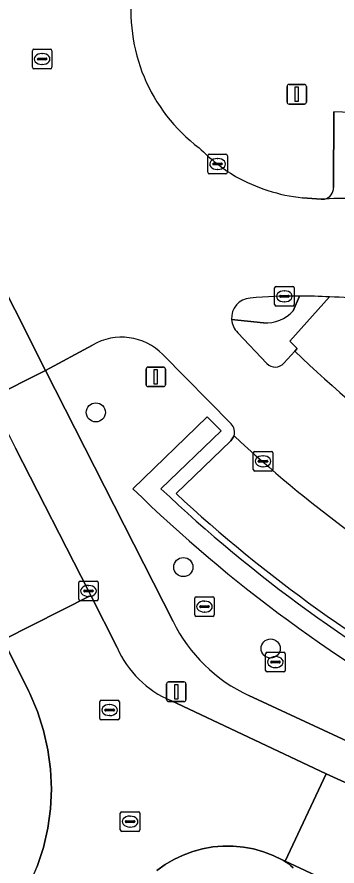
# Model space of a CAD drawing. Extents: x 158835 to 160077, y 386387 to 387778.
# Drawn here: x 159476.64 to 159493.02, y 386913.99 to 386957.45 of the extents above; entities that cross this region are included whole.
import ezdxf

# ---------------------------------------------------------------- set-up
doc = ezdxf.new("R2010")
doc.units = 0
for name, color, linetype in [('IMGEO_Boom', 7, 'Continuous'), ('IMGEO_Groenvoorziening', 7, 'Continuous'), ('IMGEO_Haag', 7, 'Continuous'), ('IMGEO_Kolk', 7, 'Continuous'), ('IMGEO_Lichtmast', 7, 'Continuous'), ('IMGEO_Parkeervlak_open', 7, 'Continuous'), ('IMGEO_Rijbaan_lokaal_gesloten', 7, 'Continuous'), ('IMGEO_Rijbaan_lokaal_open', 7, 'Continuous'), ('IMGEO_Rioolput', 7, 'Continuous'), ('IMGEO_Voetpad_open', 7, 'Continuous')]:
    doc.layers.add(name, color=color, linetype=linetype)

msp = doc.modelspace()

# ---------------------------------------------------------------- linework, layer by layer
at = {"layer": 'IMGEO_Boom'}
for centre in [(159480.678, 386937.211), (159485.156, 386929.291), (159489.624, 386925.122)]:
    msp.add_circle(centre, 0.489, dxfattribs=at)
at = {"layer": 'IMGEO_Groenvoorziening'}
for points in [[(159492.836, 386948.727), (159492.851, 386952.599)], [(159491.25, 386948.192), (159492.216, 386948.124), (159492.374, 386948.133)], [(159492.638, 386943.122), (159490.599, 386940.848), (159490.98, 386940.472), (159490.859, 386940.347)], [(159490.784, 386942.409), (159491.095, 386943.165)], [(159487.624, 386941.966), (159489.263, 386941.798)], [(159480.505, 386940.654), (159478.096, 386939.362), (159484.637, 386926.507)], [(159487.603, 386936.618), (159484.104, 386940.174)], [(159484.012, 386933.305), (159487.083, 386936.272), (159486.382, 386936.985), (159482.572, 386933.304)], [(159482.572, 386933.304), (159486.382, 386936.985), (159487.083, 386936.272), (159484.012, 386933.305)], [(159484.789, 386933.055), (159487.588, 386935.759), (159487.754, 386936.01)], [(159488.508, 386922.724), (159493.29, 386920.492), (159500, 386917.36), (159519.31, 386908.348)]]:
    msp.add_lwpolyline(points, dxfattribs=at)
for centre, radius, start, end in [((159491.219, 386957.742), 8.746, 172.1153, 233.0917), ((159491.224, 386917.341), 35.296, 75.6023, 87.3574), ((159493.167, 386958.011), 10.226, 225.2472, 238.5092), ((159492.256, 386957.214), 9.077, 240.7823, 263.6373), ((159492.263, 386948.696), 0.574, 281.1945, 3.0555), ((159488.655, 386942.032), 1.033, 94.4435, 183.6601), ((159491.029, 386913.897), 29.269, 89.8712, 94.8099), ((159492.256, 386924.795), 18.331, 76.3336, 88.8061), ((159489.388, 386943.686), 1.892, 266.2163, 317.5553), ((159481.998, 386938.112), 2.947, 44.3829, 120.4236), ((159533.589, 386984.663), 61.561, 226.04337, 233.80684), ((159487.167, 386936.187), 0.613, 343.2085, 44.6865), ((159534.46, 386986.422), 74.256, 225.6714, 241.79282), ((159534.46, 386986.422), 74.256, 225.6714, 241.79282), ((159534.434, 386986.388), 73.213, 226.47273, 241.7983), ((159534.434, 386986.388), 73.213, 226.47273, 241.7983), ((159534.437, 386986.393), 72.869, 227.0522, 241.79765), ((159491.859, 386930.025), 8.034, 205.9728, 245.3446)]:
    msp.add_arc(centre, radius, start, end, dxfattribs=at)
at = {"layer": 'IMGEO_Haag'}
msp.add_lwpolyline([(159484.012, 386933.305), (159487.083, 386936.272), (159486.382, 386936.985), (159482.572, 386933.304)], dxfattribs=at)
for centre, radius, start, end in [((159534.46, 386986.422), 74.256, 225.6714, 241.79282), ((159534.434, 386986.388), 73.213, 226.47273, 241.7983)]:
    msp.add_arc(centre, radius, start, end, dxfattribs=at)
at = {"layer": 'IMGEO_Kolk'}
for p, q in [((159486.482, 386950.425), (159487.334, 386950.425)), ((159486.407, 386949.499), (159486.407, 386950.351)), ((159486.709, 386949.968), (159487.107, 386949.968)), ((159486.895, 386950.205), (159486.92, 386950.205)), ((159487.408, 386950.351), (159487.408, 386949.499)), ((159486.666, 386949.919), (159486.666, 386949.931)), ((159487.104, 386949.882), (159486.706, 386949.882)), ((159486.918, 386949.645), (159486.893, 386949.645)), ((159487.15, 386949.931), (159487.15, 386949.919)), ((159487.334, 386949.425), (159486.482, 386949.425)), ((159489.826, 386942.726), (159489.826, 386943.578)), ((159489.901, 386943.652), (159490.753, 386943.652)), ((159490.314, 386943.432), (159490.339, 386943.432)), ((159490.827, 386943.578), (159490.827, 386942.726)), ((159490.085, 386943.146), (159490.085, 386943.158)), ((159490.523, 386943.109), (159490.125, 386943.109)), ((159490.128, 386943.195), (159490.526, 386943.195)), ((159490.569, 386943.158), (159490.569, 386943.146)), ((159490.753, 386942.652), (159489.901, 386942.652)), ((159490.337, 386942.872), (159490.312, 386942.872)), ((159488.807, 386935.207), (159489.659, 386935.207)), ((159488.732, 386934.281), (159488.732, 386935.133)), ((159489.034, 386934.75), (159489.432, 386934.75)), ((159489.22, 386934.987), (159489.245, 386934.987)), ((159489.733, 386935.133), (159489.733, 386934.281)), ((159488.991, 386934.701), (159488.991, 386934.713)), ((159489.429, 386934.664), (159489.031, 386934.664)), ((159489.243, 386934.427), (159489.218, 386934.427)), ((159489.475, 386934.713), (159489.475, 386934.701)), ((159489.659, 386934.207), (159488.807, 386934.207)), ((159479.801, 386927.644), (159479.801, 386928.496)), ((159479.876, 386928.57), (159480.728, 386928.57)), ((159480.289, 386928.35), (159480.314, 386928.35)), ((159480.802, 386928.496), (159480.802, 386927.644)), ((159480.06, 386928.064), (159480.06, 386928.076)), ((159480.498, 386928.027), (159480.1, 386928.027)), ((159480.103, 386928.113), (159480.501, 386928.113)), ((159480.312, 386927.79), (159480.287, 386927.79)), ((159480.544, 386928.076), (159480.544, 386928.064)), ((159480.728, 386927.57), (159479.876, 386927.57))]:
    msp.add_line(p, q, dxfattribs=at)
for points in [[(159486.482, 386950.425), (159487.334, 386950.425)], [(159486.407, 386949.499), (159486.407, 386950.351)], [(159487.408, 386950.351), (159487.408, 386949.499)], [(159487.334, 386949.425), (159486.482, 386949.425)], [(159489.826, 386942.726), (159489.826, 386943.578)], [(159489.901, 386943.652), (159490.753, 386943.652)], [(159490.827, 386943.578), (159490.827, 386942.726)], [(159490.753, 386942.652), (159489.901, 386942.652)], [(159488.807, 386935.207), (159489.659, 386935.207)], [(159488.732, 386934.281), (159488.732, 386935.133)], [(159489.733, 386935.133), (159489.733, 386934.281)], [(159489.659, 386934.207), (159488.807, 386934.207)], [(159479.801, 386927.644), (159479.801, 386928.496)], [(159479.876, 386928.57), (159480.728, 386928.57)], [(159480.802, 386928.496), (159480.802, 386927.644)], [(159480.728, 386927.57), (159479.876, 386927.57)]]:
    msp.add_lwpolyline(points, dxfattribs=at)
for centre, radius, start, end in [((159486.484, 386950.349), 0.0765, 91.552, 178.448), ((159486.484, 386950.349), 0.0765, 91.552, 178.448), ((159487.332, 386950.349), 0.0765, 1.552, 88.448), ((159487.332, 386950.349), 0.0765, 1.552, 88.448), ((159486.706, 386949.928), 0.0403, 85.8775, 175.7526), ((159487.111, 386949.93), 0.0386, 1.7309, 96.639), ((159486.703, 386949.918), 0.0366, 178.938, 274.7102), ((159487.107, 386949.925), 0.043, 264.8664, 352.4533), ((159486.484, 386949.501), 0.0765, 181.552, 268.448), ((159486.484, 386949.501), 0.0765, 181.552, 268.448), ((159487.332, 386949.501), 0.0765, 271.552, 358.448), ((159487.332, 386949.501), 0.0765, 271.552, 358.448), ((159489.903, 386943.576), 0.0765, 91.552, 178.448), ((159489.903, 386943.576), 0.0765, 91.552, 178.448), ((159490.751, 386943.576), 0.0765, 1.552, 88.448), ((159490.751, 386943.576), 0.0765, 1.552, 88.448), ((159490.125, 386943.155), 0.0403, 85.8775, 175.7526), ((159490.122, 386943.145), 0.0366, 178.938, 274.7102), ((159490.526, 386943.152), 0.043, 264.8664, 352.4533), ((159490.53, 386943.157), 0.0386, 1.7309, 96.639), ((159489.903, 386942.728), 0.0765, 181.552, 268.448), ((159489.903, 386942.728), 0.0765, 181.552, 268.448), ((159490.751, 386942.728), 0.0765, 271.552, 358.448), ((159490.751, 386942.728), 0.0765, 271.552, 358.448), ((159488.809, 386935.131), 0.0765, 91.552, 178.448), ((159488.809, 386935.131), 0.0765, 91.552, 178.448), ((159489.657, 386935.131), 0.0765, 1.552, 88.448), ((159489.657, 386935.131), 0.0765, 1.552, 88.448), ((159489.031, 386934.71), 0.0403, 85.8775, 175.7526), ((159489.436, 386934.712), 0.0386, 1.7309, 96.639), ((159489.028, 386934.7), 0.0366, 178.938, 274.7102), ((159489.432, 386934.707), 0.043, 264.8664, 352.4533), ((159488.809, 386934.283), 0.0765, 181.552, 268.448), ((159488.809, 386934.283), 0.0765, 181.552, 268.448), ((159489.657, 386934.283), 0.0765, 271.552, 358.448), ((159489.657, 386934.283), 0.0765, 271.552, 358.448), ((159479.878, 386928.494), 0.0765, 91.552, 178.448), ((159479.878, 386928.494), 0.0765, 91.552, 178.448), ((159480.726, 386928.494), 0.0765, 1.552, 88.448), ((159480.726, 386928.494), 0.0765, 1.552, 88.448), ((159480.1, 386928.073), 0.0403, 85.8775, 175.7526), ((159480.097, 386928.063), 0.0366, 178.938, 274.7102), ((159480.501, 386928.07), 0.043, 264.8664, 352.4533), ((159480.505, 386928.075), 0.0386, 1.7309, 96.639), ((159479.878, 386927.646), 0.0765, 181.552, 268.448), ((159479.878, 386927.646), 0.0765, 181.552, 268.448), ((159480.726, 386927.646), 0.0765, 271.552, 358.448), ((159480.726, 386927.646), 0.0765, 271.552, 358.448)]:
    msp.add_arc(centre, radius, start, end, dxfattribs=at)
for centre, major_axis, ratio, start_param, end_param in [((159486.894, 386949.925), (-0.387, 0.002), 0.722429, 4.712389, 7.853982), ((159486.919, 386949.925), (-0.39, 0.002), 0.717154, 1.570796, 4.712389), ((159490.313, 386943.152), (-0.387, 0.002), 0.722429, 4.712389, 7.853982), ((159490.338, 386943.152), (-0.39, 0.002), 0.717154, 1.570796, 4.712389), ((159489.219, 386934.707), (-0.387, 0.002), 0.722429, 4.712389, 7.853982), ((159489.244, 386934.707), (-0.39, 0.002), 0.717154, 1.570796, 4.712389), ((159480.288, 386928.07), (-0.387, 0.002), 0.722429, 4.712389, 7.853982), ((159480.313, 386928.07), (-0.39, 0.002), 0.717154, 1.570796, 4.712389)]:
    msp.add_ellipse(centre, major_axis=major_axis, ratio=ratio, start_param=start_param, end_param=end_param, dxfattribs=at)
at = {"layer": 'IMGEO_Lichtmast'}
for p, q in [((159490.465, 386953.096), (159490.465, 386953.896)), ((159490.465, 386953.896), (159490.465, 386953.096)), ((159490.565, 386953.996), (159491.355, 386953.996)), ((159491.355, 386953.996), (159490.565, 386953.996)), ((159491.455, 386953.896), (159491.455, 386953.096)), ((159491.455, 386953.096), (159491.455, 386953.896)), ((159491.355, 386952.996), (159490.565, 386952.996)), ((159490.565, 386952.996), (159491.355, 386952.996)), ((159483.35, 386939.528), (159484.14, 386939.528)), ((159484.14, 386939.528), (159483.35, 386939.528)), ((159483.25, 386938.628), (159483.25, 386939.428)), ((159483.25, 386939.428), (159483.25, 386938.628)), ((159484.24, 386939.428), (159484.24, 386938.628)), ((159484.24, 386938.628), (159484.24, 386939.428)), ((159484.14, 386938.528), (159483.35, 386938.528)), ((159483.35, 386938.528), (159484.14, 386938.528)), ((159484.299, 386922.509), (159484.299, 386923.309)), ((159484.299, 386923.309), (159484.299, 386922.509)), ((159484.399, 386923.409), (159485.189, 386923.409)), ((159485.189, 386923.409), (159484.399, 386923.409)), ((159485.289, 386923.309), (159485.289, 386922.509)), ((159485.289, 386922.509), (159485.289, 386923.309)), ((159485.189, 386922.409), (159484.399, 386922.409)), ((159484.399, 386922.409), (159485.189, 386922.409))]:
    msp.add_line(p, q, dxfattribs=at)
for points in [[(159490.885, 386953.871), (159491.035, 386953.871), (159491.035, 386953.121), (159490.885, 386953.121), (159490.885, 386953.871)], [(159483.67, 386939.403), (159483.82, 386939.403), (159483.82, 386938.653), (159483.67, 386938.653), (159483.67, 386939.403)], [(159484.719, 386923.284), (159484.869, 386923.284), (159484.869, 386922.534), (159484.719, 386922.534), (159484.719, 386923.284)]]:
    msp.add_lwpolyline(points, dxfattribs=at)
for centre, start, end in [((159490.565, 386953.896), 90, 180), ((159490.565, 386953.896), 90, 180), ((159491.355, 386953.896), 0, 90), ((159491.355, 386953.896), 360, 90), ((159490.565, 386953.096), 180, 270), ((159490.565, 386953.096), 180, 270), ((159491.355, 386953.096), 270, 0), ((159491.355, 386953.096), 270, 0), ((159483.35, 386939.428), 90, 180), ((159483.35, 386939.428), 90, 180), ((159484.14, 386939.428), 0, 90), ((159484.14, 386939.428), 360, 90), ((159483.35, 386938.628), 180, 270), ((159483.35, 386938.628), 180, 270), ((159484.14, 386938.628), 270, 0), ((159484.14, 386938.628), 270, 0), ((159484.399, 386923.309), 90, 180), ((159484.399, 386923.309), 90, 180), ((159485.189, 386923.309), 0, 90), ((159485.189, 386923.309), 360, 90), ((159484.399, 386922.509), 180, 270), ((159484.399, 386922.509), 180, 270), ((159485.189, 386922.509), 270, 0), ((159485.189, 386922.509), 270, 0)]:
    msp.add_arc(centre, 0.1, start, end, dxfattribs=at)
at = {"layer": 'IMGEO_Parkeervlak_open'}
for points in [[(159492.851, 386952.599), (159492.836, 386948.727)], [(159487.754, 386936.01), (159487.588, 386935.759), (159484.789, 386933.055)], [(159500, 386909.727), (159490.368, 386914.236), (159490.219, 386914.306), (159490.289, 386914.271), (159490.422, 386914.193), (159490.548, 386914.104), (159490.665, 386914.003), (159490.773, 386913.892)]]:
    msp.add_lwpolyline(points, dxfattribs=at)
for centre, radius, start, end in [((159491.224, 386917.341), 35.296, 75.6023, 87.3574), ((159492.263, 386948.696), 0.574, 281.1945, 3.0555), ((159493.582, 386925.781), 22.385, 73.3402, 93.0946), ((159533.874, 386985.536), 67.675, 227.03934, 239.96407), ((159534.437, 386986.393), 72.869, 227.0522, 241.79765)]:
    msp.add_arc(centre, radius, start, end, dxfattribs=at)
at = {"layer": 'IMGEO_Rijbaan_lokaal_gesloten'}
msp.add_lwpolyline([(159475.932, 386925.564), (159480.413, 386927.835), (159480.301, 386928.069), (159476.571, 386935.378)], dxfattribs=at)
at = {"layer": 'IMGEO_Rijbaan_lokaal_open'}
for points in [[(159492.374, 386948.133), (159492.216, 386948.124), (159491.25, 386948.192)], [(159474.943, 386945.593), (159478.096, 386939.362), (159480.505, 386940.654)], [(159489.43, 386939.705), (159487.938, 386941.29)], [(159484.104, 386940.174), (159487.603, 386936.618)], [(159490.859, 386940.347), (159490.3, 386939.73)], [(159481.763, 386925.167), (159480.413, 386927.835), (159475.932, 386925.564), (159477.252, 386922.926), (159477.301, 386922.826), (159477.695, 386921.894), (159478.004, 386920.931), (159478.227, 386919.944), (159478.36, 386918.941), (159478.403, 386917.93), (159478.356, 386916.92), (159478.218, 386915.918), (159477.992, 386914.932), (159477.678, 386913.97)], [(159492.46, 386918.715), (159484.515, 386922.455)], [(159483.791, 386913.753), (159484.217, 386914.059), (159484.67, 386914.326), (159485.144, 386914.551), (159485.637, 386914.734), (159486.144, 386914.871), (159486.661, 386914.963), (159487.184, 386915.008), (159487.71, 386915.006), (159488.232, 386914.957), (159488.749, 386914.862), (159489.255, 386914.721), (159489.746, 386914.535), (159490.219, 386914.306), (159490.368, 386914.236), (159492.46, 386918.715)]]:
    msp.add_lwpolyline(points, dxfattribs=at)
for centre, radius, start, end in [((159491.219, 386957.742), 8.746, 172.1153, 233.0917), ((159493.167, 386958.011), 10.226, 225.2472, 238.5092), ((159492.256, 386957.214), 9.077, 240.7823, 263.6373), ((159493.582, 386925.781), 22.385, 73.3402, 93.0946), ((159488.655, 386942.032), 1.033, 94.4435, 183.6601), ((159491.029, 386913.897), 29.269, 89.8712, 94.8099), ((159491.077, 386914.821), 28.344, 86.8434, 89.964), ((159492.256, 386924.795), 18.331, 76.3336, 88.8061), ((159488.658, 386942.035), 1.036, 183.8312, 225.9982), ((159481.998, 386938.112), 2.947, 44.3829, 120.4236), ((159533.589, 386984.663), 61.561, 226.04337, 233.80684), ((159489.853, 386940.135), 0.603, 225.4577, 317.8342), ((159487.167, 386936.187), 0.613, 343.2085, 44.6865), ((159533.874, 386985.536), 67.675, 227.03934, 239.96407), ((159486.544, 386927.266), 5.221, 203.7043, 247.1345)]:
    msp.add_arc(centre, radius, start, end, dxfattribs=at)
at = {"layer": 'IMGEO_Rioolput'}
for p, q in [((159477.429, 386954.874), (159477.429, 386955.726)), ((159477.504, 386955.8), (159478.356, 386955.8)), ((159478.43, 386955.726), (159478.43, 386954.874)), ((159477.688, 386955.294), (159477.688, 386955.306)), ((159478.126, 386955.257), (159477.728, 386955.257)), ((159477.731, 386955.343), (159478.129, 386955.343)), ((159477.917, 386955.58), (159477.942, 386955.58)), ((159478.172, 386955.306), (159478.172, 386955.294)), ((159478.356, 386954.8), (159477.504, 386954.8)), ((159477.94, 386955.02), (159477.915, 386955.02)), ((159485.737, 386926.842), (159485.737, 386927.694)), ((159485.812, 386927.768), (159486.664, 386927.768)), ((159486.225, 386927.548), (159486.25, 386927.548)), ((159486.738, 386927.694), (159486.738, 386926.842)), ((159485.996, 386927.262), (159485.996, 386927.274)), ((159486.434, 386927.225), (159486.036, 386927.225)), ((159486.039, 386927.311), (159486.437, 386927.311)), ((159486.248, 386926.988), (159486.223, 386926.988)), ((159486.48, 386927.274), (159486.48, 386927.262)), ((159486.664, 386926.768), (159485.812, 386926.768)), ((159489.367, 386924.002), (159489.367, 386924.854)), ((159489.442, 386924.928), (159490.294, 386924.928)), ((159490.368, 386924.854), (159490.368, 386924.002)), ((159489.626, 386924.422), (159489.626, 386924.434)), ((159490.064, 386924.385), (159489.666, 386924.385)), ((159489.669, 386924.471), (159490.067, 386924.471)), ((159489.855, 386924.708), (159489.88, 386924.708)), ((159490.11, 386924.434), (159490.11, 386924.422)), ((159490.294, 386923.928), (159489.442, 386923.928)), ((159489.878, 386924.148), (159489.853, 386924.148)), ((159480.882, 386921.546), (159480.882, 386922.398)), ((159480.957, 386922.472), (159481.809, 386922.472)), ((159481.37, 386922.252), (159481.395, 386922.252)), ((159481.883, 386922.398), (159481.883, 386921.546)), ((159481.141, 386921.966), (159481.141, 386921.978)), ((159481.579, 386921.929), (159481.181, 386921.929)), ((159481.184, 386922.015), (159481.582, 386922.015)), ((159481.393, 386921.692), (159481.368, 386921.692)), ((159481.625, 386921.978), (159481.625, 386921.966)), ((159481.809, 386921.472), (159480.957, 386921.472)), ((159481.93, 386915.836), (159481.93, 386916.688)), ((159482.005, 386916.762), (159482.857, 386916.762)), ((159482.418, 386916.542), (159482.443, 386916.542)), ((159482.931, 386916.688), (159482.931, 386915.836)), ((159482.189, 386916.256), (159482.189, 386916.268)), ((159482.627, 386916.219), (159482.229, 386916.219)), ((159482.232, 386916.305), (159482.63, 386916.305)), ((159482.673, 386916.268), (159482.673, 386916.256)), ((159482.857, 386915.762), (159482.005, 386915.762)), ((159482.441, 386915.982), (159482.416, 386915.982))]:
    msp.add_line(p, q, dxfattribs=at)
for points in [[(159477.429, 386954.874), (159477.429, 386955.726)], [(159477.504, 386955.8), (159478.356, 386955.8)], [(159478.43, 386955.726), (159478.43, 386954.874)], [(159478.356, 386954.8), (159477.504, 386954.8)], [(159485.737, 386926.842), (159485.737, 386927.694)], [(159485.812, 386927.768), (159486.664, 386927.768)], [(159486.738, 386927.694), (159486.738, 386926.842)], [(159486.664, 386926.768), (159485.812, 386926.768)], [(159489.367, 386924.002), (159489.367, 386924.854)], [(159489.442, 386924.928), (159490.294, 386924.928)], [(159490.368, 386924.854), (159490.368, 386924.002)], [(159490.294, 386923.928), (159489.442, 386923.928)], [(159480.882, 386921.546), (159480.882, 386922.398)], [(159480.957, 386922.472), (159481.809, 386922.472)], [(159481.883, 386922.398), (159481.883, 386921.546)], [(159481.809, 386921.472), (159480.957, 386921.472)], [(159481.93, 386915.836), (159481.93, 386916.688)], [(159482.005, 386916.762), (159482.857, 386916.762)], [(159482.931, 386916.688), (159482.931, 386915.836)], [(159482.857, 386915.762), (159482.005, 386915.762)]]:
    msp.add_lwpolyline(points, dxfattribs=at)
for centre, radius, start, end in [((159477.506, 386955.724), 0.0765, 91.552, 178.448), ((159477.506, 386955.724), 0.0765, 91.552, 178.448), ((159478.354, 386955.724), 0.0765, 1.552, 88.448), ((159478.354, 386955.724), 0.0765, 1.552, 88.448), ((159477.728, 386955.303), 0.0403, 85.8775, 175.7526), ((159477.725, 386955.293), 0.0366, 178.938, 274.7102), ((159478.129, 386955.3), 0.043, 264.8664, 352.4533), ((159478.133, 386955.305), 0.0386, 1.7309, 96.639), ((159477.506, 386954.876), 0.0765, 181.552, 268.448), ((159477.506, 386954.876), 0.0765, 181.552, 268.448), ((159478.354, 386954.876), 0.0765, 271.552, 358.448), ((159478.354, 386954.876), 0.0765, 271.552, 358.448), ((159485.814, 386927.692), 0.0765, 91.552, 178.448), ((159485.814, 386927.692), 0.0765, 91.552, 178.448), ((159486.662, 386927.692), 0.0765, 1.552, 88.448), ((159486.662, 386927.692), 0.0765, 1.552, 88.448), ((159486.036, 386927.271), 0.0403, 85.8775, 175.7526), ((159486.033, 386927.261), 0.0366, 178.938, 274.7102), ((159486.437, 386927.268), 0.043, 264.8664, 352.4533), ((159486.441, 386927.273), 0.0386, 1.7309, 96.639), ((159485.814, 386926.844), 0.0765, 181.552, 268.448), ((159485.814, 386926.844), 0.0765, 181.552, 268.448), ((159486.662, 386926.844), 0.0765, 271.552, 358.448), ((159486.662, 386926.844), 0.0765, 271.552, 358.448), ((159489.444, 386924.852), 0.0765, 91.552, 178.448), ((159489.444, 386924.852), 0.0765, 91.552, 178.448), ((159490.292, 386924.852), 0.0765, 1.552, 88.448), ((159490.292, 386924.852), 0.0765, 1.552, 88.448), ((159489.666, 386924.431), 0.0403, 85.8775, 175.7526), ((159489.663, 386924.421), 0.0366, 178.938, 274.7102), ((159490.067, 386924.428), 0.043, 264.8664, 352.4533), ((159490.071, 386924.433), 0.0386, 1.7309, 96.639), ((159489.444, 386924.004), 0.0765, 181.552, 268.448), ((159489.444, 386924.004), 0.0765, 181.552, 268.448), ((159490.292, 386924.004), 0.0765, 271.552, 358.448), ((159490.292, 386924.004), 0.0765, 271.552, 358.448), ((159480.959, 386922.396), 0.0765, 91.552, 178.448), ((159480.959, 386922.396), 0.0765, 91.552, 178.448), ((159481.807, 386922.396), 0.0765, 1.552, 88.448), ((159481.807, 386922.396), 0.0765, 1.552, 88.448), ((159481.181, 386921.975), 0.0403, 85.8775, 175.7526), ((159481.178, 386921.965), 0.0366, 178.938, 274.7102), ((159481.582, 386921.972), 0.043, 264.8664, 352.4533), ((159481.586, 386921.977), 0.0386, 1.7309, 96.639), ((159480.959, 386921.548), 0.0765, 181.552, 268.448), ((159480.959, 386921.548), 0.0765, 181.552, 268.448), ((159481.807, 386921.548), 0.0765, 271.552, 358.448), ((159481.807, 386921.548), 0.0765, 271.552, 358.448), ((159482.007, 386916.686), 0.0765, 91.552, 178.448), ((159482.007, 386916.686), 0.0765, 91.552, 178.448), ((159482.855, 386916.686), 0.0765, 1.552, 88.448), ((159482.855, 386916.686), 0.0765, 1.552, 88.448), ((159482.229, 386916.265), 0.0403, 85.8775, 175.7526), ((159482.226, 386916.255), 0.0366, 178.938, 274.7102), ((159482.63, 386916.262), 0.043, 264.8664, 352.4533), ((159482.634, 386916.267), 0.0386, 1.7309, 96.639), ((159482.007, 386915.838), 0.0765, 181.552, 268.448), ((159482.007, 386915.838), 0.0765, 181.552, 268.448), ((159482.855, 386915.838), 0.0765, 271.552, 358.448), ((159482.855, 386915.838), 0.0765, 271.552, 358.448)]:
    msp.add_arc(centre, radius, start, end, dxfattribs=at)
for centre, major_axis, ratio, start_param, end_param in [((159477.916, 386955.3), (-0.387, 0.002), 0.722429, 4.712389, 7.853982), ((159477.941, 386955.3), (-0.39, 0.002), 0.717154, 1.570796, 4.712389), ((159486.224, 386927.268), (-0.387, 0.002), 0.722429, 4.712389, 7.853982), ((159486.249, 386927.268), (-0.39, 0.002), 0.717154, 1.570796, 4.712389), ((159489.854, 386924.428), (-0.387, 0.002), 0.722429, 4.712389, 7.853982), ((159489.879, 386924.428), (-0.39, 0.002), 0.717154, 1.570796, 4.712389), ((159481.369, 386921.972), (-0.387, 0.002), 0.722429, 4.712389, 7.853982), ((159481.394, 386921.972), (-0.39, 0.002), 0.717154, 1.570796, 4.712389), ((159482.417, 386916.262), (-0.387, 0.002), 0.722429, 4.712389, 7.853982), ((159482.442, 386916.262), (-0.39, 0.002), 0.717154, 1.570796, 4.712389)]:
    msp.add_ellipse(centre, major_axis=major_axis, ratio=ratio, start_param=start_param, end_param=end_param, dxfattribs=at)
at = {"layer": 'IMGEO_Voetpad_open'}
msp.add_lwpolyline([(159475.278, 386937.936), (159478.096, 386939.362), (159474.943, 386945.593), (159472.128, 386944.168)], close=True, dxfattribs=at)
for points in [[(159490.3, 386939.73), (159490.859, 386940.347), (159490.98, 386940.472), (159490.599, 386940.848), (159492.638, 386943.122)], [(159491.095, 386943.165), (159490.784, 386942.409)], [(159489.263, 386941.798), (159487.624, 386941.966)], [(159487.938, 386941.29), (159489.43, 386939.705)], [(159484.637, 386926.507), (159478.096, 386939.362), (159475.278, 386937.936), (159476.571, 386935.378), (159480.301, 386928.069), (159480.413, 386927.835), (159481.763, 386925.167)], [(159476.09, 386910.499), (159477.28, 386913.04), (159477.678, 386913.97), (159477.992, 386914.932), (159478.218, 386915.918), (159478.356, 386916.92), (159478.403, 386917.93), (159478.36, 386918.941), (159478.227, 386919.944), (159478.004, 386920.931), (159477.695, 386921.894), (159477.301, 386922.826), (159477.252, 386922.926), (159475.932, 386925.564)], [(159519.31, 386908.348), (159500, 386917.36), (159493.29, 386920.492), (159488.508, 386922.724)], [(159484.515, 386922.455), (159492.46, 386918.715), (159494.868, 386917.621), (159500, 386915.212), (159511.226, 386909.943), (159518.693, 386906.456)], [(159518.693, 386906.456), (159511.226, 386909.943), (159500, 386915.212), (159494.868, 386917.621), (159492.46, 386918.715), (159490.368, 386914.236), (159500, 386909.727), (159512.874, 386903.699), (159516.33, 386902.081), (159516.806, 386901.858)], [(159490.773, 386913.892), (159490.665, 386914.003), (159490.548, 386914.104), (159490.422, 386914.193), (159490.289, 386914.271), (159490.219, 386914.306), (159489.746, 386914.535), (159489.255, 386914.721), (159488.749, 386914.862), (159488.232, 386914.957), (159487.71, 386915.006), (159487.184, 386915.008), (159486.661, 386914.963), (159486.144, 386914.871), (159485.637, 386914.734), (159485.144, 386914.551), (159484.67, 386914.326), (159484.217, 386914.059), (159483.791, 386913.753)]]:
    msp.add_lwpolyline(points, dxfattribs=at)
for centre, radius, start, end in [((159491.077, 386914.821), 28.344, 86.8434, 89.964), ((159489.388, 386943.686), 1.892, 266.2163, 317.5553), ((159488.658, 386942.035), 1.036, 183.8312, 225.9982), ((159489.853, 386940.135), 0.603, 225.4577, 317.8342), ((159491.859, 386930.025), 8.034, 205.9728, 245.3446), ((159486.544, 386927.266), 5.221, 203.7043, 247.1345)]:
    msp.add_arc(centre, radius, start, end, dxfattribs=at)

doc.saveas('drawing.dxf')
